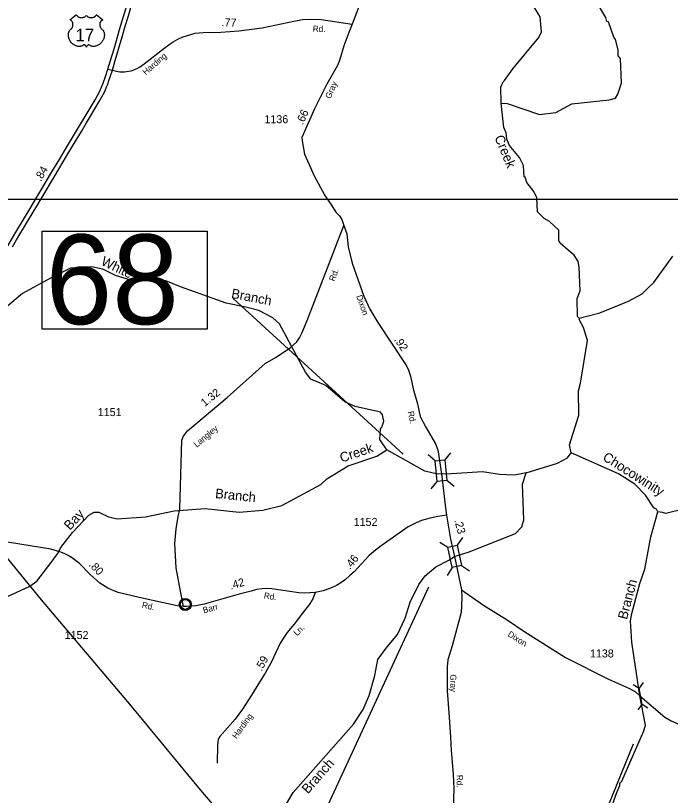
# Model space of a CAD drawing. Extents: x 2532689 to 2764727, y 536648 to 732970.
# Drawn here: x 2561755 to 2571979, y 627049 to 639225 of the extents above; entities that cross this region are included whole.
import ezdxf

# ---------------------------------------------------------------- set-up
doc = ezdxf.new("R2010")
doc.units = 0
for name, color, linetype in [('Exist Civil Demographics Community CELL', 7, 'Continuous'), ('Exist Hydrographic Creek Single Shore', 7, 'Continuous'), ('Exist Hydrographic Creek Single Shore Label', 7, 'Continuous'), ('Exist Road Primary US Divided Attributed', 7, 'Continuous'), ('Exist Road Primary US Mileage Hundredths English Label', 7, 'Continuous'), ('Exist Road Primary US Shield CELL', 7, 'Continuous'), ('Exist Road Primary US Shield Number Label', 7, 'Continuous'), ('Exist Road Secondary Mileage Hundredths English Label', 7, 'Continuous'), ('Exist Road Secondary Structure Pipe CELL', 7, 'Continuous'), ('Exist Road Secondary Structure Pipe Number Label', 7, 'Continuous'), ('Exist Road Secondary Structure Standard Bridge CELL', 7, 'Continuous'), ('Exist Road Secondary Structure Standard Bridge Number Label', 7, 'Continuous'), ('Exist Road Secondary Type 51 Attributed', 7, 'Continuous'), ('Exist Road Secondary Type 51 Label', 7, 'Continuous'), ('Exist Road Secondary Type 51 Number Label', 7, 'Continuous'), ('Exist Utilities Electrical Transmission Line', 7, 'Continuous'), ('Map Preparation Inset Cut Line', 7, 'Continuous')]:
    doc.layers.add(name, color=color, linetype=linetype)

msp = doc.modelspace()

# ---------------------------------------------------------------- linework, layer by layer
at = {"layer": 'Exist Civil Demographics Community CELL'}
msp.add_lwpolyline([(2564327, 630043), (2564328, 630048), (2564330, 630055), (2564332, 630062), (2564335, 630068), (2564339, 630074), (2564342, 630079), (2564346, 630083), (2564351, 630088), (2564357, 630092), (2564362, 630096), (2564367, 630099), (2564372, 630101), (2564377, 630104), (2564383, 630105), (2564387, 630107), (2564392, 630107), (2564396, 630108), (2564403, 630108), (2564407, 630108), (2564413, 630108), (2564418, 630107), (2564423, 630106), (2564428, 630105), (2564433, 630103), (2564439, 630100), (2564446, 630096), (2564451, 630093), (2564456, 630089), (2564459, 630086), (2564463, 630081), (2564467, 630077), (2564470, 630072), (2564473, 630067), (2564476, 630062), (2564478, 630057), (2564479, 630052), (2564481, 630047), (2564482, 630041), (2564482, 630036), (2564483, 630030), (2564483, 630025), (2564482, 630019), (2564481, 630014), (2564479, 630007), (2564478, 630002), (2564475, 629996), (2564472, 629990), (2564469, 629985), (2564465, 629980), (2564461, 629976), (2564456, 629971), (2564451, 629967), (2564446, 629963), (2564441, 629961), (2564435, 629957), (2564427, 629955), (2564422, 629953), (2564415, 629952), (2564411, 629951), (2564406, 629951), (2564400, 629951), (2564396, 629952), (2564391, 629952), (2564385, 629954), (2564380, 629955), (2564375, 629957), (2564370, 629959), (2564366, 629961), (2564360, 629965), (2564354, 629969), (2564349, 629974), (2564345, 629979), (2564341, 629983), (2564338, 629987), (2564334, 629994), (2564333, 629998), (2564331, 630002), (2564328, 630010), (2564327, 630017), (2564326, 630022), (2564326, 630028), (2564326, 630033), (2564326, 630039)], close=True, dxfattribs=at)
for centre, radius in [((2564404, 630030), 94.3), ((2564404, 630031), 76.7)]:
    msp.add_circle(centre, radius, dxfattribs=at)
at = {"layer": 'Exist Hydrographic Creek Single Shore'}
for points in [[(2571166, 638597), (2571164, 638689), (2571120, 638854), (2571094, 638886), (2571014, 639126), (2570989, 639135), (2570971, 639193), (2570808, 639472), (2570706, 639570), (2570580, 639611), (2569800, 639418)], [(2569339, 637860), (2569334, 638109), (2569366, 638193), (2569390, 638210), (2569520, 638396), (2569927, 638882), (2569967, 638972), (2569946, 639204), (2569860, 639339), (2569800, 639418)], [(2569339, 637860), (2569431, 637854), (2569934, 637680), (2570192, 637711), (2570439, 637849), (2571021, 637908), (2571121, 637935), (2571161, 637996), (2571216, 638172), (2571200, 638556), (2571166, 638597)], [(2570555, 634501), (2570529, 634526), (2570524, 634809), (2570571, 634925), (2570556, 635299), (2570537, 635384), (2570477, 635483), (2570384, 635565), (2570257, 635671), (2570239, 635710), (2570236, 635877), (2570092, 636009), (2570008, 636055), (2569906, 636163), (2569893, 636379), (2569849, 636479), (2569738, 636619), (2569712, 636700), (2569695, 636709), (2569683, 636882), (2569622, 637008), (2569469, 637195), (2569425, 637295), (2569415, 637393), (2569380, 637477), (2569339, 637860)], [(2570555, 634501), (2570878, 634583), (2571325, 634765), (2571539, 634879), (2571637, 634982), (2571719, 635057), (2572019, 635470)], [(2567553, 632443), (2567442, 632606), (2567455, 632774), (2567471, 632797), (2567503, 632891), (2567484, 632992), (2567450, 633033), (2567057, 633122), (2566897, 633194), (2566600, 633448), (2566365, 633550), (2566279, 633659), (2566176, 633848), (2565873, 634410), (2565771, 634508), (2565552, 634621), (2565351, 634675), (2565042, 634735), (2564328, 634988), (2564101, 635084), (2563959, 635114), (2563535, 635097), (2563317, 635167), (2563115, 635264), (2562939, 635303), (2562614, 635280), (2562358, 635158), (2561864, 634888), (2561331, 634443)], [(2570429, 632398), (2570403, 632522), (2570551, 632984), (2570544, 633368), (2570575, 633484), (2570687, 634152), (2570624, 634353), (2570564, 634459), (2570555, 634501)], [(2561400, 630053), (2561978, 630316), (2562085, 630393), (2562310, 630687), (2562411, 630820), (2562462, 630921), (2562645, 631154), (2562898, 631424), (2562981, 631470), (2563056, 631470), (2563207, 631397), (2563341, 631366), (2563782, 631401), (2564230, 631494), (2564713, 631527), (2565247, 631473), (2565613, 631504), (2565912, 631575), (2566522, 631905), (2566612, 631991), (2566950, 632195), (2567397, 632348), (2567553, 632443)], [(2569727, 632084), (2569544, 632047), (2569311, 632061), (2569043, 632103), (2568482, 632067), (2568412, 632068), (2568343, 632065), (2568146, 632110), (2567553, 632443)], [(2569727, 632084), (2570216, 632235), (2570372, 632320), (2570429, 632398)], [(2571781, 631475), (2571763, 631517), (2571721, 631541), (2571592, 631736), (2571422, 631910), (2571169, 632070), (2570429, 632398)], [(2565591, 626244), (2566091, 627095), (2567029, 628163), (2567183, 628393), (2567278, 628610), (2567364, 628922), (2567409, 629170), (2567539, 629350), (2567718, 629560), (2567838, 629815), (2567916, 630064), (2568053, 630342), (2568150, 630477), (2568315, 630616), (2568520, 630721), (2568609, 630779), (2568835, 630850), (2569562, 631139), (2569660, 631241), (2569691, 631351), (2569672, 631908), (2569727, 632084)], [(2571032, 626792), (2571142, 627095), (2571189, 627206), (2571189, 627238), (2571221, 627273), (2571565, 628055), (2571589, 628144), (2571502, 628605), (2571379, 629442), (2571356, 629773), (2571379, 629892), (2571502, 630360), (2571582, 630580), (2571672, 631089), (2571781, 631475)], [(2572616, 630550), (2572548, 630606), (2572443, 630845), (2572339, 631067), (2572244, 631201), (2572193, 631297), (2572184, 631323), (2572142, 631391), (2572132, 631466), (2572097, 631497), (2571906, 631453), (2571857, 631468), (2571781, 631475)]]:
    msp.add_lwpolyline(points, dxfattribs=at)
at = {"layer": 'Exist Road Primary US Divided Attributed'}
for points in [[(2563197, 638390), (2563257, 638593), (2563292, 638708), (2563384, 639022), (2563476, 639333), (2563550, 639581), (2563644, 639900), (2563712, 640125), (2563736, 640209), (2563770, 640323), (2563825, 640505), (2563865, 640642), (2563930, 640859), (2563993, 641074), (2564025, 641182), (2564084, 641380), (2564177, 641676)], [(2563266, 638372), (2563309, 638524), (2563362, 638703), (2563417, 638891), (2563467, 639058), (2563516, 639220), (2563561, 639374)], [(2560987, 634551), (2561007, 634587), (2561581, 635545), (2561649, 635658), (2561760, 635844), (2561864, 636016), (2561980, 636211), (2562085, 636388), (2562163, 636518), (2562307, 636758), (2562445, 636986), (2562519, 637112), (2562643, 637320), (2562996, 637912), (2563069, 638047), (2563124, 638171), (2563159, 638272), (2563197, 638390)], [(2561705, 635614), (2561770, 635722), (2561806, 635784), (2561837, 635837), (2561889, 635922), (2561956, 636035), (2562027, 636154), (2562086, 636251), (2562138, 636338), (2562209, 636458), (2562283, 636582), (2562362, 636714), (2562432, 636828), (2562498, 636942), (2562572, 637064), (2562644, 637185), (2562783, 637417), (2562864, 637552), (2562926, 637655), (2562994, 637769), (2563062, 637885), (2563103, 637958), (2563146, 638042), (2563175, 638112), (2563198, 638166), (2563212, 638209), (2563232, 638269), (2563266, 638372)]]:
    msp.add_lwpolyline(points, dxfattribs=at)
at = {"layer": 'Exist Road Primary US Shield CELL'}
for points in [[(2563012, 639244), (2563118, 639160), (2563116, 639159), (2563110, 639156), (2563105, 639153), (2563098, 639148), (2563095, 639145), (2563092, 639142), (2563089, 639139), (2563086, 639136), (2563083, 639132), (2563080, 639128), (2563078, 639123), (2563076, 639119), (2563072, 639110), (2563071, 639105), (2563070, 639100), (2563069, 639091), (2563068, 639086), (2563068, 639082), (2563069, 639077), (2563069, 639073), (2563070, 639068), (2563071, 639064), (2563072, 639059), (2563074, 639053), (2563076, 639047), (2563081, 639038), (2563087, 639029), (2563092, 639023), (2563096, 639019), (2563103, 639013), (2563106, 639010), (2563110, 639006), (2563117, 638998), (2563120, 638995), (2563122, 638991), (2563125, 638986), (2563127, 638982), (2563129, 638978), (2563133, 638969), (2563136, 638960), (2563137, 638955), (2563139, 638945), (2563140, 638940), (2563141, 638929), (2563141, 638917), (2563140, 638905), (2563137, 638892), (2563136, 638884), (2563133, 638874), (2563130, 638866), (2563125, 638854), (2563121, 638845), (2563115, 638835), (2563112, 638829), (2563107, 638822), (2563102, 638814), (2563095, 638806), (2563087, 638797), (2563081, 638791), (2563073, 638784), (2563068, 638780), (2563060, 638774), (2563051, 638768), (2563041, 638762), (2563033, 638758), (2563025, 638755), (2563016, 638751), (2563000, 638747), (2562995, 638746), (2562988, 638745), (2562981, 638744), (2562975, 638744), (2562967, 638744), (2562959, 638744), (2562951, 638745), (2562943, 638747), (2562934, 638750), (2562927, 638753), (2562919, 638756), (2562906, 638765), (2562902, 638767), (2562900, 638767), (2562895, 638768), (2562890, 638767), (2562885, 638765), (2562882, 638763), (2562878, 638760), (2562875, 638758), (2562872, 638755), (2562869, 638752), (2562867, 638749), (2562864, 638744), (2562862, 638741), (2562861, 638737), (2562860, 638732), (2562858, 638739), (2562856, 638743), (2562854, 638747), (2562851, 638750), (2562848, 638754), (2562844, 638758), (2562840, 638761), (2562836, 638763), (2562833, 638765), (2562829, 638766), (2562826, 638767), (2562823, 638768), (2562820, 638768), (2562816, 638767), (2562812, 638763), (2562807, 638760), (2562802, 638757), (2562796, 638754), (2562792, 638752), (2562787, 638750), (2562781, 638748), (2562774, 638746), (2562767, 638745), (2562762, 638744), (2562755, 638743), (2562749, 638743), (2562744, 638743), (2562738, 638744), (2562731, 638744), (2562723, 638745), (2562717, 638747), (2562710, 638749), (2562703, 638751), (2562695, 638754), (2562685, 638758), (2562678, 638762), (2562668, 638768), (2562655, 638776), (2562646, 638784), (2562639, 638790), (2562629, 638800), (2562623, 638807), (2562614, 638819), (2562608, 638828), (2562604, 638834), (2562598, 638845), (2562595, 638851), (2562591, 638861), (2562588, 638869), (2562585, 638877), (2562584, 638883), (2562582, 638892), (2562581, 638898), (2562580, 638907), (2562579, 638916), (2562579, 638925), (2562579, 638932), (2562580, 638940), (2562581, 638949), (2562583, 638957), (2562584, 638962), (2562587, 638969), (2562590, 638976), (2562593, 638983), (2562597, 638989), (2562601, 638996), (2562605, 639001), (2562610, 639007), (2562616, 639012), (2562621, 639016), (2562627, 639022), (2562631, 639026), (2562634, 639031), (2562637, 639036), (2562640, 639040), (2562643, 639046), (2562645, 639051), (2562648, 639058), (2562649, 639063), (2562650, 639070), (2562651, 639076), (2562651, 639083), (2562651, 639090), (2562650, 639097), (2562649, 639104), (2562647, 639110), (2562644, 639117), (2562642, 639122), (2562638, 639129), (2562633, 639136), (2562629, 639141), (2562624, 639146), (2562620, 639149), (2562615, 639152), (2562610, 639156), (2562605, 639158), (2562601, 639159), (2562708, 639244)], [(2562712, 639227), (2562716, 639221), (2562722, 639215), (2562728, 639209), (2562732, 639207), (2562740, 639203), (2562748, 639199), (2562757, 639197), (2562766, 639195), (2562777, 639194), (2562787, 639193), (2562798, 639194), (2562810, 639197), (2562815, 639198), (2562822, 639200), (2562827, 639203), (2562834, 639206), (2562839, 639209), (2562843, 639212), (2562848, 639217), (2562853, 639223), (2562855, 639226)], [(2562865, 639226), (2562867, 639222), (2562872, 639216), (2562875, 639213), (2562878, 639211), (2562885, 639206), (2562893, 639202), (2562898, 639200), (2562902, 639199), (2562907, 639197), (2562913, 639196), (2562918, 639195), (2562924, 639194), (2562930, 639194), (2562935, 639193), (2562940, 639193), (2562946, 639194), (2562951, 639194), (2562957, 639195), (2562962, 639196), (2562968, 639198), (2562974, 639200), (2562979, 639202), (2562986, 639206), (2562991, 639209), (2562995, 639212), (2563000, 639217), (2563004, 639222), (2563007, 639225)]]:
    msp.add_lwpolyline(points, dxfattribs=at)
at = {"layer": 'Exist Road Secondary Structure Pipe CELL'}
for p, q in [((2571399, 628783), (2571490, 628725)), ((2571554, 628812), (2571490, 628725)), ((2571537, 628471), (2571490, 628725)), ((2571474, 628384), (2571537, 628471)), ((2571628, 628412), (2571537, 628471))]:
    msp.add_line(p, q, dxfattribs=at)
at = {"layer": 'Exist Road Secondary Structure Pipe Number Label'}
msp.add_line((2571397, 627849), (2566836, 616617), dxfattribs=at)
at = {"layer": 'Exist Road Secondary Structure Standard Bridge CELL'}
for p, q in [((2568308, 632272), (2568195, 632366)), ((2568455, 632286), (2568549, 632400)), ((2568244, 631838), (2568338, 631951)), ((2568601, 631872), (2568488, 631966)), ((2568732, 631077), (2568651, 630954)), ((2568381, 631003), (2568504, 630923)), ((2568573, 630608), (2568493, 630485)), ((2568717, 630639), (2568840, 630558))]:
    msp.add_line(p, q, dxfattribs=at)
for points in [[(2568338, 631951), (2568308, 632272), (2568457, 632287), (2568488, 631966)], [(2568651, 630954), (2568718, 630639), (2568570, 630608), (2568504, 630923)]]:
    msp.add_lwpolyline(points, close=True, dxfattribs=at)
at = {"layer": 'Exist Road Secondary Structure Standard Bridge Number Label'}
for p, q in [((2567804, 632376), (2565152, 634807)), ((2568202, 630298), (2563546, 620221))]:
    msp.add_line(p, q, dxfattribs=at)
msp.add_lwpolyline([(2562171, 635857), (2564748, 635857), (2564748, 634328), (2562171, 634328)], close=True, dxfattribs=at)
at = {"layer": 'Exist Road Secondary Type 51 Attributed'}
msp.add_line((2568609, 630779), (2568719, 630259), dxfattribs=at)
for points in [[(2567497, 640749), (2567544, 640635), (2567610, 640436), (2567642, 640297), (2567650, 640217), (2567643, 640161), (2567614, 640094), (2567225, 639640), (2567187, 639560), (2567012, 639092)], [(2563266, 638372), (2563328, 638358), (2563381, 638349), (2563427, 638348), (2563456, 638349), (2563517, 638356), (2563559, 638364), (2563588, 638374), (2563609, 638381), (2563653, 638401), (2563690, 638422), (2563727, 638447), (2563763, 638473), (2564068, 638709), (2564169, 638783), (2564216, 638814), (2564287, 638856), (2564356, 638886), (2564441, 638916), (2564561, 638949), (2564686, 638962), (2564962, 638964), (2565238, 638988), (2565603, 639033), (2566097, 639138), (2566237, 639163), (2566356, 639169), (2566524, 639165), (2567012, 639092)], [(2567012, 639092), (2566957, 638959), (2566881, 638754), (2566813, 638524), (2566783, 638448), (2566612, 638156), (2566424, 637771), (2566226, 637321), (2566234, 637237), (2566266, 637060), (2566360, 636853), (2566410, 636734), (2566582, 636416), (2566687, 636266), (2566753, 636157), (2566812, 636096), (2566848, 636041), (2566878, 635947)], [(2563197, 638390), (2563266, 638372)], [(2564377, 629999), (2564330, 630239), (2564262, 630602), (2564239, 630983), (2564260, 631210), (2564291, 631402), (2564318, 631517), (2564353, 632596), (2564376, 632658), (2564438, 632739), (2565058, 633261), (2565652, 633795), (2565822, 633892), (2566045, 634043), (2566147, 634133), (2566190, 634194), (2566226, 634266), (2566307, 634462), (2566878, 635947)], [(2566878, 635947), (2566926, 635818), (2566950, 635617), (2567011, 635360), (2567193, 634844), (2567285, 634641), (2567409, 634432), (2567859, 633755), (2567890, 633691), (2567923, 633596), (2567963, 633396), (2568030, 633162), (2568074, 632965), (2568161, 632798), (2568312, 632537), (2568346, 632446), (2568407, 632071)], [(2568407, 632071), (2568470, 631538), (2568482, 631424)], [(2568482, 631424), (2568350, 631402), (2568226, 631376), (2568148, 631358), (2568093, 631340), (2568009, 631307), (2567946, 631275), (2567887, 631241), (2567461, 630947), (2567347, 630860), (2567269, 630791), (2567039, 630540), (2566976, 630481), (2566906, 630419), (2566831, 630366), (2566768, 630328), (2566663, 630279), (2566555, 630244), (2566434, 630216)], [(2568482, 631424), (2568546, 631049), (2568609, 630779)], [(2564377, 629999), (2564279, 630011), (2563683, 630140), (2563358, 630218), (2563289, 630242), (2563196, 630283), (2563069, 630361), (2562917, 630498), (2562752, 630668), (2562712, 630702), (2562625, 630765), (2562573, 630796), (2562514, 630825), (2562444, 630852), (2562307, 630892), (2561299, 631054), (2560558, 631146), (2560387, 631172)], [(2566434, 630216), (2566267, 630205), (2566178, 630211), (2565758, 630276), (2565676, 630278), (2565603, 630273), (2565518, 630262), (2565433, 630239), (2565247, 630189), (2564700, 630036), (2564570, 630011), (2564479, 630005), (2564424, 629999), (2564377, 629999)], [(2568719, 630259), (2568725, 630131), (2568712, 629903), (2568574, 629386), (2568505, 629165), (2568492, 629058), (2568494, 628681), (2568523, 628273), (2568548, 627956), (2568556, 627748), (2568589, 627382), (2568596, 627153), (2568583, 626686)], [(2568719, 630259), (2569062, 630022), (2569448, 629781), (2569690, 629614), (2570342, 629201), (2571014, 628864), (2571339, 628716), (2571434, 628666), (2571502, 628605)], [(2566434, 630216), (2566398, 630120), (2566345, 630037), (2566234, 629896), (2566105, 629724), (2565997, 629591), (2565943, 629513), (2565885, 629424), (2565752, 629135), (2565653, 628956), (2565562, 628815), (2565436, 628615), (2565296, 628398), (2565184, 628240), (2564946, 627968), (2564917, 627925), (2564908, 627832), (2564900, 627555)], [(2571502, 628605), (2571894, 628273), (2571989, 628215), (2572623, 627943), (2572695, 627925), (2572787, 627915), (2573693, 627876), (2574160, 627854), (2574318, 627841)]]:
    msp.add_lwpolyline(points, dxfattribs=at)
at = {"layer": 'Exist Utilities Electrical Transmission Line'}
msp.add_lwpolyline([(2559560, 633128), (2559791, 632887), (2559946, 632743), (2560097, 632582), (2560670, 631908), (2560972, 631526), (2561574, 630813), (2562154, 630101), (2563558, 628440), (2564613, 627170), (2566845, 624552)], dxfattribs=at)
at = {"layer": 'Map Preparation Inset Cut Line'}
msp.add_lwpolyline([(2549571, 680600), (2610045, 680600), (2610045, 636352), (2549571, 636352)], close=True, dxfattribs=at)

# ---------------------------------------------------------------- texts
at = {"layer": 'Exist Hydrographic Creek Single Shore Label'}
for s, rotation, p in [('Creek', 292.6171, (2569229, 637323)), ('White', 334.3732, (2563076, 635338)), ('Branch', 349.0524, (2565114, 634818)), ('Creek', 18.8617, (2566846, 632244)), ('Chocowinity', 327.6122, (2570909, 632294)), ('Branch', 354.2328, (2564866, 631692)), ('Bay', 46.8146, (2562602, 631180)), ('Branch', 75.1765, (2571300, 629786)), ('Branch', 48.7315, (2566320, 627065))]:
    msp.add_text(s, height=150, rotation=rotation, dxfattribs=at).set_placement(p)
at = {"layer": 'Exist Road Primary US Mileage Hundredths English Label'}
msp.add_text('.84', height=125, rotation=59.9964, dxfattribs=at).set_placement((2562149, 636627))
at = {"layer": 'Exist Road Primary US Shield Number Label'}
msp.add_text('17', height=195, dxfattribs=at).set_placement((2562691, 638825))
at = {"layer": 'Exist Road Secondary Mileage Hundredths English Label'}
for s, rotation, p in [('.77', 357.6178, (2564969, 639061)), ('.66', 66.3341, (2566241, 637510)), ('.92', 303.5616, (2567660, 634166)), ('1.32', 38.856, (2564708, 633112)), ('.23', 285.5004, (2568603, 631344)), ('.46', 51.4679, (2566976, 630565)), ('.80', 313.526, (2562890, 630643)), ('.42', 15.5574, (2565116, 630264)), ('.59', 61.06, (2565595, 628980))]:
    msp.add_text(s, height=125, rotation=rotation, dxfattribs=at).set_placement(p)
at = {"layer": 'Exist Road Secondary Structure Standard Bridge Number Label'}
msp.add_text('68', height=1400, dxfattribs=at).set_placement((2562222, 634407))
at = {"layer": 'Exist Road Secondary Type 51 Label'}
for s, rotation, p in [('Rd.', 358.4053, (2566394, 638973)), ('Harding', 40.7726, (2563787, 638291)), ('Gray', 66.3341, (2566671, 637918)), ('Rd.', 68.9756, (2566733, 635068)), ('Dixon', 289.4269, (2567073, 634844)), ('Rd.', 282.605, (2567876, 633038)), ('Langley', 40.1144, (2564584, 632476)), ('Rd.', 351.8975, (2565627, 630125)), ('Rd.', 347.3038, (2563720, 629982)), ('Barr', 15.5574, (2564694, 629891)), ('Ln.', 45.684, (2566151, 629532)), ('Dixon', 327.6463, (2569430, 629542)), ('Gray', 270.2264, (2568542, 628939)), ('Harding', 54.196, (2565204, 627926)), ('Rd.', 271.5802, (2568639, 627369))]:
    msp.add_text(s, height=95, rotation=rotation, dxfattribs=at).set_placement(p)
at = {"layer": 'Exist Road Secondary Type 51 Number Label'}
msp.add_text('1136', height=125, rotation=359.94, dxfattribs=at).set_placement((2565640, 637545))
for s, p in [('1151', (2563038, 632972)), ('1152', (2567034, 631257)), ('1152', (2562521, 629491)), ('1138', (2570723, 629203))]:
    msp.add_text(s, height=125, dxfattribs=at).set_placement(p)

doc.saveas('drawing.dxf')
